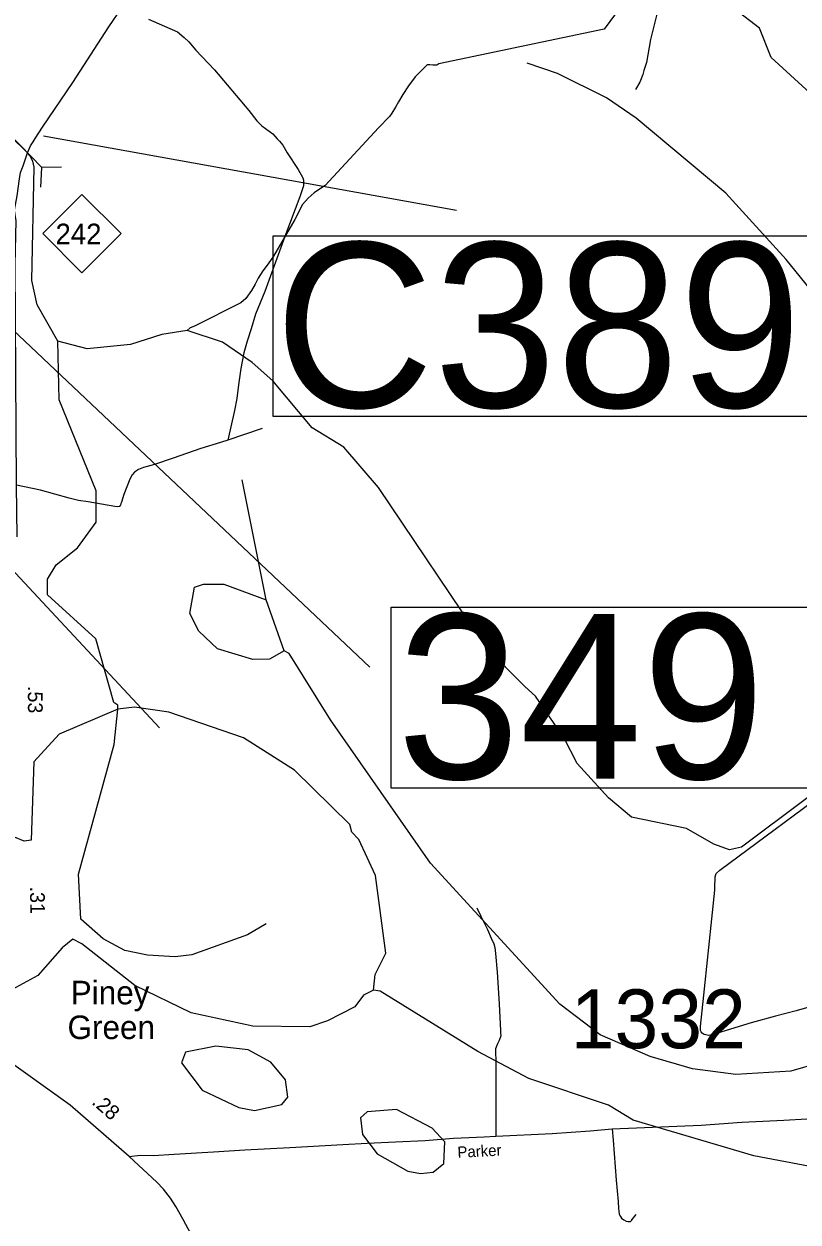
# Model space of a CAD drawing. Extents: x 2093524 to 2270757, y 289120 to 570408.
# Drawn here: x 2156412 to 2162986, y 487969 to 498150 of the extents above; entities that cross this region are included whole.
import ezdxf

# ---------------------------------------------------------------- set-up
doc = ezdxf.new("R2010")
doc.units = 0
for name, color, linetype in [('Exist Civil Demographics Community Label', 7, 'Continuous'), ('Exist Hydrographic Creek Single Shore', 7, 'Continuous'), ('Exist Hydrographic Misc Water Feature', 7, 'Continuous'), ('Exist Hydrographic Pond Under 1500 Sq Ft', 7, 'Continuous'), ('Exist Road Non-System Type 51', 7, 'Continuous'), ('Exist Road Primary NC Attributed', 7, 'Continuous'), ('Exist Road Primary NC Mileage Hundredths English Label', 7, 'Continuous'), ('Exist Road Primary NC Shield CELL', 7, 'Continuous'), ('Exist Road Primary NC Shield Number Label', 7, 'Continuous'), ('Exist Road Primary NC Structure Culvert CELL', 7, 'Continuous'), ('Exist Road Primary NC Structure Culvert Number Label', 7, 'Continuous'), ('Exist Road Secondary Mileage Hundredths English Label', 7, 'Continuous'), ('Exist Road Secondary Structure Standard Bridge Number Label', 7, 'Continuous'), ('Exist Road Secondary Type 51 Attributed', 7, 'Continuous'), ('Exist Road Secondary Type 51 Label', 7, 'Continuous'), ('Exist Road Secondary Type 51 Number Label', 7, 'Continuous')]:
    doc.layers.add(name, color=color, linetype=linetype)

msp = doc.modelspace()

# ---------------------------------------------------------------- linework, layer by layer
at = {"layer": 'Exist Hydrographic Creek Single Shore'}
for points in [[(2156700, 495454), (2156523, 495763), (2156480, 495971), (2156498, 496932), (2156487, 496983), (2156463, 497032), (2156442, 497055), (2156295, 497199), (2155848, 497358), (2155356, 497322), (2154857, 497220), (2154574, 497226), (2153857, 497355), (2153108, 496762)], [(2157799, 495545), (2157582, 495512), (2157316, 495426), (2156950, 495390), (2156700, 495454)], [(2164703, 492801), (2162505, 491156), (2162405, 491131), (2162272, 491180), (2162038, 491313), (2161571, 491411), (2161378, 491575), (2161110, 491866), (2161001, 492081), (2160757, 492437), (2160665, 492521), (2160338, 492852), (2159422, 494212), (2159129, 494553), (2158861, 494719), (2158526, 495116), (2158350, 495274), (2158099, 495446), (2157799, 495545)]]:
    msp.add_lwpolyline(points, dxfattribs=at)
at = {"layer": 'Exist Hydrographic Misc Water Feature'}
for p, q in [((2158470, 493257), (2158264, 494275)), ((2158622, 492824), (2158470, 493257))]:
    msp.add_line(p, q, dxfattribs=at)
for points in [[(2166845, 492581), (2166777, 492913), (2166625, 493228), (2166550, 493312), (2166516, 493437), (2166465, 493487), (2166465, 493546), (2166297, 493828), (2166280, 493901), (2165549, 495080), (2165112, 495653), (2165103, 495886), (2164985, 495967), (2164769, 496027), (2162759, 497865), (2162658, 498113), (2162490, 498245), (2162274, 498285), (2161805, 498593), (2161078, 499155), (2159131, 500192), (2159005, 500293)], [(2161652, 498531), (2161340, 498105), (2159936, 497810), (2159918, 497801), (2159886, 497799), (2159860, 497802), (2159836, 497803), (2159734, 497701), (2159677, 497625), (2159631, 497550), (2159593, 497489), (2159568, 497442), (2159537, 497393), (2159517, 497363), (2159422, 497268), (2158969, 496778), (2158931, 496751), (2158876, 496714), (2158827, 496669), (2158778, 496617), (2158713, 496489), (2158532, 496178), (2158485, 496111), (2158441, 496052), (2158402, 495991), (2158376, 495940), (2158345, 495885), (2158296, 495816), (2158255, 495779), (2157861, 495583), (2157825, 495568), (2157799, 495545)], [(2164703, 492801), (2164695, 492903), (2164467, 493432), (2164458, 493534), (2164028, 494389), (2163734, 494913), (2163650, 495013), (2163582, 495169), (2163213, 495744), (2162885, 496147), (2162374, 496712), (2161612, 497350), (2161361, 497523), (2160944, 497728), (2160685, 497818)], [(2157209, 492328), (2157209, 492361), (2157175, 492384), (2157022, 492925), (2156612, 493298), (2156611, 493432), (2156685, 493555), (2156868, 493699), (2157025, 493916), (2157024, 494182), (2156711, 494956), (2156700, 495454)], [(2158622, 492824), (2158498, 492752), (2158356, 492748), (2158056, 492839), (2157897, 492990), (2157821, 493139), (2157861, 493365), (2157936, 493389), (2158111, 493389), (2158470, 493257)], [(2164772, 492501), (2164808, 491995), (2164771, 491127), (2164723, 490819), (2164698, 490777), (2164707, 490669), (2164600, 490435), (2164419, 490110), (2163971, 489689), (2163689, 489515), (2163423, 489395), (2162924, 489251), (2162458, 489224), (2162091, 489271), (2161732, 489377), (2161306, 489559), (2160963, 489822), (2159865, 491018), (2159017, 492236), (2158664, 492801), (2158622, 492824)], [(2157209, 492328), (2156710, 492115), (2156495, 491880), (2156474, 491214), (2156415, 491206), (2156332, 491240)], [(2158469, 490502), (2158311, 490410), (2157837, 490239), (2157695, 490222), (2157462, 490237), (2157270, 490277), (2157086, 490375), (2156894, 490543), (2156875, 490924), (2157177, 492027), (2157209, 492328)], [(2159380, 489939), (2159396, 490073), (2159486, 490255), (2159399, 490913), (2159256, 491221), (2159197, 491281), (2159180, 491347), (2158711, 491809), (2158277, 492084), (2157642, 492303), (2157350, 492345), (2157209, 492328)], [(2159380, 489939), (2159297, 489898), (2159222, 489798), (2158990, 489678), (2158840, 489628), (2158357, 489635), (2157831, 489747), (2157355, 489980), (2156903, 490333), (2156828, 490374), (2156737, 490300), (2156530, 490065), (2156281, 489929)], [(2163254, 488411), (2162611, 488533), (2161585, 488835), (2161376, 488961), (2160700, 489188), (2160266, 489419), (2159438, 489931), (2159380, 489939)]]:
    msp.add_lwpolyline(points, dxfattribs=at)
at = {"layer": 'Exist Hydrographic Pond Under 1500 Sq Ft'}
for points in [[(2158369, 488916), (2158602, 488967), (2158652, 489029), (2158634, 489177), (2158508, 489327), (2158316, 489432), (2158041, 489464), (2157783, 489413), (2157750, 489322), (2157927, 489089), (2158236, 488942), (2158369, 488916)], [(2159780, 488383), (2159888, 488394), (2159979, 488467), (2159987, 488651), (2159878, 488768), (2159577, 488925), (2159327, 488907), (2159269, 488855), (2159287, 488714), (2159412, 488548), (2159672, 488401), (2159780, 488383)]]:
    msp.add_lwpolyline(points, dxfattribs=at)
at = {"layer": 'Exist Road Non-System Type 51'}
msp.add_line((2158434, 494711), (2158144, 494612), dxfattribs=at)
for points in [[(2162052, 499366), (2162025, 499264), (2161957, 498985), (2161881, 498659), (2161832, 498451), (2161789, 498245), (2161734, 498017), (2161699, 497823), (2161678, 497754), (2161668, 497719), (2161642, 497654), (2161605, 497592)], [(2157469, 498191), (2157607, 498132), (2157717, 498082), (2157773, 498036), (2157811, 497999), (2157872, 497927), (2158031, 497760), (2158321, 497414), (2158391, 497326), (2158433, 497285), (2158526, 497215), (2158564, 497175), (2158582, 497155), (2158610, 497120), (2158648, 497054), (2158741, 496914), (2158782, 496843), (2158786, 496822), (2158786, 496799), (2158786, 496773), (2158754, 496682), (2158629, 496344), (2158459, 495875), (2158380, 495685), (2158341, 495559), (2158308, 495454), (2158280, 495356), (2158255, 495222), (2158234, 495082), (2158220, 494968), (2158201, 494864), (2158144, 494612)], [(2158144, 494612), (2158080, 494594), (2157913, 494541), (2157680, 494461), (2157520, 494406), (2157428, 494382), (2157384, 494364), (2157350, 494342), (2157332, 494319), (2157310, 494281), (2157261, 494151), (2157240, 494087), (2157236, 494075), (2157232, 494061), (2157226, 494055), (2157226, 494049), (2157210, 494047), (2157184, 494049), (2156956, 494089), (2156874, 494101), (2156797, 494120), (2156553, 494189), (2156349, 494232)], [(2163371, 489879), (2162972, 489765), (2162794, 489720), (2162589, 489662), (2162377, 489597), (2162321, 489579), (2162269, 489565), (2162241, 489557), (2162227, 489555), (2162215, 489556), (2162203, 489560), (2162189, 489564), (2162173, 489574), (2162165, 489586), (2162159, 489596), (2162159, 489614), (2162157, 489632), (2162187, 489898), (2162259, 490600), (2162280, 490790), (2162280, 490840), (2162282, 490872), (2162284, 490892), (2162282, 490902), (2162288, 490922), (2162290, 490930), (2162323, 490960), (2163339, 491714)], [(2160258, 490639), (2160292, 490569), (2160349, 490456), (2160381, 490382), (2160402, 490332), (2160412, 490302), (2160416, 490252), (2160431, 490092), (2160447, 489824), (2160457, 489652), (2160460, 489597), (2160460, 489578), (2160462, 489551), (2160448, 489512), (2160435, 489483), (2160422, 489454), (2160417, 489440), (2160417, 489420), (2160419, 489332), (2160421, 488699)], [(2161408, 488760), (2161417, 488664), (2161443, 488326), (2161460, 488145), (2161462, 488085), (2161464, 488061), (2161466, 488035), (2161480, 488017), (2161488, 488003), (2161506, 487987), (2161527, 487977), (2161541, 487973), (2161554, 487975), (2161563, 487975), (2161575, 487985), (2161574, 487989), (2161612, 488034)]]:
    msp.add_lwpolyline(points, dxfattribs=at)
at = {"layer": 'Exist Road Primary NC Attributed'}
msp.add_lwpolyline([(2156354, 493792), (2156349, 494232), (2156341, 495639), (2156337, 496107), (2156345, 496477), (2156332, 496567), (2156355, 496689), (2156375, 496835), (2156384, 496887), (2156404, 496943), (2156442, 497055), (2156469, 497113), (2156489, 497149), (2156506, 497176), (2156570, 497272), (2156826, 497653), (2157133, 498125), (2157248, 498295), (2157488, 498661), (2157732, 499028), (2158109, 499582), (2158352, 499934), (2158526, 500212)], dxfattribs=at)
at = {"layer": 'Exist Road Primary NC Shield CELL'}
msp.add_lwpolyline([(2156571, 496368), (2156904, 496701), (2157237, 496368), (2156904, 496035)], close=True, dxfattribs=at)
at = {"layer": 'Exist Road Primary NC Structure Culvert CELL'}
for p, q in [((2156563, 496930), (2156287, 497215)), ((2156556, 496764), (2156563, 496930)), ((2156730, 496932), (2156563, 496930))]:
    msp.add_line(p, q, dxfattribs=at)
at = {"layer": 'Exist Road Primary NC Structure Culvert Number Label'}
msp.add_line((2156579, 497198), (2160086, 496568), dxfattribs=at)
msp.add_lwpolyline([(2158528, 496348), (2164500, 496348), (2164500, 494813), (2158528, 494813)], close=True, dxfattribs=at)
at = {"layer": 'Exist Road Secondary Structure Standard Bridge Number Label'}
msp.add_lwpolyline([(2153575, 497027), (2154773, 497009), (2159351, 492683)], dxfattribs=at)
msp.add_lwpolyline([(2159531, 493194), (2163247, 493194), (2163247, 491657), (2159531, 491657)], close=True, dxfattribs=at)
at = {"layer": 'Exist Road Secondary Type 51 Attributed'}
for points in [[(2157307, 488525), (2156805, 488962), (2156154, 489426)], [(2157307, 488525), (2157400, 488538), (2157509, 488536), (2157689, 488547), (2158023, 488567), (2158288, 488583), (2158670, 488603), (2159120, 488627), (2159326, 488640), (2159567, 488650), (2159819, 488663), (2160059, 488681), (2160321, 488694), (2160421, 488699), (2160899, 488723), (2161222, 488745), (2161408, 488760), (2162164, 488792), (2162509, 488818), (2162865, 488834), (2163647, 488880)], [(2158664, 486324), (2158595, 486442), (2158284, 487029), (2158103, 487367), (2157956, 487631), (2157765, 487992), (2157702, 488101), (2157657, 488173), (2157596, 488249), (2157542, 488309), (2157307, 488525)]]:
    msp.add_lwpolyline(points, dxfattribs=at)
at = {"layer": 'Exist Road Secondary Type 51 Number Label'}
msp.add_line((2156141, 493694), (2157562, 492170), dxfattribs=at)

# ---------------------------------------------------------------- texts
at = {"layer": 'Exist Civil Demographics Community Label'}
for s, p in [('Piney', (2156809, 489819)), ('Green', (2156782, 489524))]:
    msp.add_text(s, height=200, dxfattribs=at).set_placement(p)
at = {"layer": 'Exist Road Primary NC Mileage Hundredths English Label'}
for s, rotation, p in [('.53', 270.3173, (2156445, 492524)), ('.31', 270.7206, (2156463, 490819))]:
    msp.add_text(s, height=125, rotation=rotation, dxfattribs=at).set_placement(p)
at = {"layer": 'Exist Road Primary NC Shield Number Label'}
msp.add_text('242', height=175, dxfattribs=at).set_placement((2156680, 496278))
at = {"layer": 'Exist Road Primary NC Structure Culvert Number Label'}
msp.add_text('C389', height=1400, dxfattribs=at).set_placement((2158541, 494892))
at = {"layer": 'Exist Road Secondary Mileage Hundredths English Label'}
msp.add_text('.28', height=125, rotation=318.9722, dxfattribs=at).set_placement((2156981, 488978))
at = {"layer": 'Exist Road Secondary Structure Standard Bridge Number Label'}
msp.add_text('349', height=1400, dxfattribs=at).set_placement((2159581, 491736))
at = {"layer": 'Exist Road Secondary Type 51 Label'}
msp.add_text('Parker', height=95, rotation=2.9357, dxfattribs=at).set_placement((2160096, 488515))
at = {"layer": 'Exist Road Secondary Type 51 Number Label'}
msp.add_text('1332', height=500, dxfattribs=at).set_placement((2161056, 489446))

doc.saveas('drawing.dxf')
